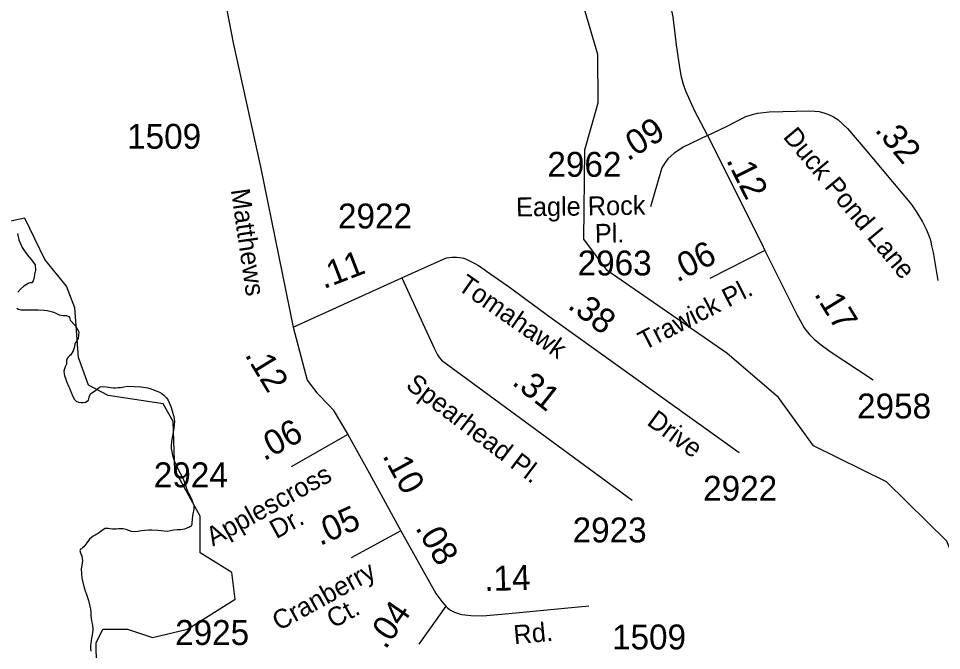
# Model space of a CAD drawing. Extents: x 2082433 to 2279600, y 546599 to 755198.
# Drawn here: x 2142696 to 2147332, y 647873 to 651046 of the extents above; entities that cross this region are included whole.
import ezdxf

# ---------------------------------------------------------------- set-up
doc = ezdxf.new("R2010")
doc.units = 0
for name, color, linetype in [('Exist Boundary Political Fire Districts', 7, 'Continuous'), ('Exist Hydrographic Creek Single Shore', 7, 'Continuous'), ('Exist Hydrographic Misc Water Feature', 7, 'Continuous'), ('Exist Road Secondary Mileage Hundredths English Label', 7, 'Continuous'), ('Exist Road Secondary Type 51 Attributed', 7, 'Continuous'), ('Exist Road Secondary Type 51 Label', 7, 'Continuous'), ('Exist Road Secondary Type 51 Number Label', 7, 'Continuous')]:
    doc.layers.add(name, color=color, linetype=linetype)

msp = doc.modelspace()

# ---------------------------------------------------------------- linework, layer by layer
at = {"layer": 'Exist Boundary Political Fire Districts'}
for points in [[(2142691.7, 649966.1), (2142698.5, 649934.6), (2142714.5, 649897), (2142738.9, 649859.7), (2142761.5, 649834), (2142779.1, 649808.9), (2142781.8, 649780.9), (2142779.7, 649774.6), (2142777.5, 649768.6), (2142776.2, 649762.4), (2142774.6, 649745.7), (2142770.5, 649729.1), (2142763.3, 649719.6), (2142759.4, 649719), (2142754.7, 649718.5), (2142747.9, 649716.8), (2142722.1, 649702.5), (2142706.9, 649686.7), (2142692.6, 649672)], [(2142687, 649591.6), (2142696.1, 649586.3), (2142708.1, 649584.1), (2142725, 649583.2), (2142765.6, 649582.7), (2142794.7, 649583.2), (2142825.2, 649581.2), (2142839.8, 649579.1), (2142853.7, 649576.5), (2142866.2, 649573.2), (2142876.5, 649569.3), (2142887.2, 649564.5), (2142900.9, 649558.8), (2142920.6, 649555.4), (2142937, 649555.2), (2142949.1, 649549.2), (2142952, 649544), (2142954.2, 649538), (2142956.3, 649531.5), (2142982.9, 649502.8), (2142999.5, 649472.4), (2142995.4, 649438.8), (2142989.1, 649427.9), (2142982.7, 649418.6), (2142979.8, 649411.9), (2142977, 649397.4), (2142970, 649377), (2142958.3, 649357.9), (2142951.5, 649351.5), (2142945, 649345.6), (2142940.3, 649339.1), (2142938, 649329.6), (2142937.2, 649319.1), (2142936.6, 649310.7), (2142933.9, 649304.3), (2142930, 649296.4), (2142926.3, 649287.5), (2142924.3, 649274.7), (2142925.1, 649262.5), (2142926.9, 649252.3), (2142931.5, 649239.4), (2142937.6, 649222.9), (2142949.1, 649197.3), (2142952.2, 649189.8), (2142965.5, 649157), (2142970.4, 649144.9), (2142977.2, 649133.3), (2142986.4, 649124.2), (2142997.1, 649119.2), (2143009, 649117.2), (2143021.5, 649117.4), (2143031.9, 649119.9), (2143041.6, 649124.4), (2143047.5, 649129.4), (2143049.8, 649136.2), (2143051.4, 649145.6), (2143054.3, 649155), (2143059, 649161.9), (2143064.9, 649166.9), (2143072.3, 649171.8)], [(2143072.3, 649171.8), (2143084.2, 649180.4), (2143096.5, 649189.3), (2143106.2, 649196.2), (2143120.1, 649198.9), (2143138.8, 649196.5), (2143158.2, 649193.1), (2143171, 649191.9), (2143183.3, 649191.9), (2143196.8, 649192.6), (2143207.7, 649193.5), (2143217.9, 649194.7), (2143224.3, 649196.2), (2143244.2, 649199.2), (2143276.6, 649198.8), (2143310.8, 649196.6), (2143323.5, 649195.5), (2143335.2, 649194), (2143346.3, 649191.8), (2143366.2, 649185.3), (2143386.7, 649176.9), (2143404.3, 649169.4), (2143415.8, 649163.1), (2143428.1, 649153.4), (2143438.7, 649142.2), (2143443.5, 649135.9), (2143447.6, 649129.1), (2143451.3, 649121.4), (2143460.5, 649098.4), (2143467.7, 649076.5), (2143473.4, 649057.4), (2143476.1, 649047.1), (2143477.9, 649035), (2143479.3, 649022.5), (2143478.7, 649005.4), (2143476.3, 648988.6), (2143472.8, 648969.4), (2143468.5, 648942.9), (2143465, 648919.7), (2143462.7, 648901.3), (2143462.9, 648887.5), (2143465.4, 648870.1), (2143469.5, 648852.1), (2143479.3, 648821.8), (2143492.1, 648794.4), (2143508.1, 648763.7), (2143516.3, 648748.2), (2143523.2, 648734.5), (2143528.6, 648722), (2143534.5, 648702.6), (2143541.3, 648680.5), (2143550.1, 648660.4), (2143555.8, 648651.3), (2143561.8, 648641.6), (2143567.3, 648628.8), (2143572.4, 648614.1), (2143576.3, 648602), (2143577, 648593.9), (2143577.2, 648589.6), (2143576.5, 648581.9), (2143575.3, 648574.3), (2143573.7, 648566.8), (2143570.6, 648549.6), (2143568.3, 648532.1), (2143566.7, 648513.6), (2143566.5, 648507.8), (2143565.7, 648502.4), (2143562.6, 648497.6), (2143557.1, 648493.3), (2143551.3, 648490.5), (2143545.6, 648488.4), (2143537.6, 648485.2), (2143529, 648482.1), (2143519.3, 648480), (2143510.7, 648479.4), (2143502.9, 648479.5), (2143493.5, 648479.2), (2143474.4, 648477), (2143458.8, 648474), (2143444.7, 648470.8), (2143396.3, 648475.4), (2143366.2, 648476.7), (2143351, 648477.3), (2143348.7, 648477), (2143312, 648473.2), (2143297.3, 648470.5), (2143280, 648469.3), (2143263, 648470.8), (2143249.5, 648474.9), (2143236.6, 648479.9), (2143222, 648483.6), (2143209.5, 648484.3), (2143197.8, 648483.6), (2143189, 648482.4), (2143183.5, 648482.1), (2143180.2, 648481.9), (2143168.5, 648482.7), (2143155.6, 648484.4), (2143147, 648485.6), (2143138.8, 648486)], [(2143117.4, 648477.5), (2143105.3, 648467.6), (2143095.7, 648459.9), (2143089.3, 648456.7), (2143080.7, 648452.7), (2143071.5, 648447.6), (2143053, 648431.2), (2143039.9, 648413.2), (2143024.5, 648394), (2143018.2, 648388.1), (2143012.2, 648383.4), (2143006.9, 648381.1), (2143004.4, 648375.3), (2143008.3, 648362.5), (2143013.5, 648347.1), (2143017, 648323), (2143015.7, 648312.1), (2143014.7, 648302), (2143011.4, 648283.1), (2143013.7, 648236), (2143026.2, 648186.7), (2143040.9, 648143.9), (2143047.3, 648124.6), (2143052.8, 648102.4), (2143056.9, 648079.8), (2143058.8, 648065.1), (2143060.2, 648050.3), (2143061.7, 648034.6), (2143063.5, 648021), (2143065.6, 648008.2), (2143067.4, 647998.2), (2143068.4, 647992.7), (2143069.2, 647985.6), (2143069.5, 647977.8), (2143068.4, 647962.7), (2143066.2, 647949), (2143063.5, 647935), (2143061.2, 647921.6), (2143059.2, 647908.6), (2143057.8, 647897.7), (2143057.1, 647884.6), (2143058.8, 647868.8)], [(2143138.8, 648486), (2143131, 648484.7), (2143117.4, 648477.5)]]:
    msp.add_lwpolyline(points, dxfattribs=at)
at = {"layer": 'Exist Hydrographic Creek Single Shore'}
msp.add_lwpolyline([(2143087.1, 647802.9), (2143086.1, 647911.2), (2143119.1, 647979.4), (2143244.2, 647980.1), (2143369.1, 647938.2), (2143544.2, 647980.6), (2143785.1, 648129.9), (2143768.1, 648264.7), (2143609.2, 648363.1), (2143608.2, 648546.8), (2143482.1, 648779), (2143473, 649021.9), (2143422.2, 649111.5), (2143147.2, 649153.2), (2143047.1, 649204.4), (2142997.1, 649343.2), (2142979.1, 649592.9), (2142937.2, 649702), (2142828.2, 649835.4), (2142727.1, 650044.2), (2142560.2, 650008.2)], dxfattribs=at)
at = {"layer": 'Exist Hydrographic Misc Water Feature'}
msp.add_lwpolyline([(2148036.1, 647643.3), (2147960.2, 647749.8), (2147576.1, 648056.1), (2147416.2, 648279.1), (2147358.2, 648421.4), (2147056.1, 648719.4), (2146689.1, 648900.8), (2146513.2, 649143.8), (2146254.2, 649365.6), (2145652.2, 649781.3), (2145535.3, 649937.9), (2145541.2, 650387.1), (2145607.3, 650622), (2145606.2, 650864.7), (2145445.3, 651412.5), (2144899.2, 652552.1), (2144722.3, 652791.9), (2144638.2, 653134.7), (2144470.3, 653456.4), (2144352.4, 653747.4), (2144176.2, 653938)], dxfattribs=at)
at = {"layer": 'Exist Road Secondary Type 51 Attributed'}
for p, q in [((2146445.2, 649881.7), (2146168, 649740)), ((2144350.1, 648956.8), (2144064.9, 648795.5)), ((2144615.7, 648474), (2144367.5, 648338.9)), ((2144842.9, 648095.8), (2144707.1, 647904.8))]:
    msp.add_line(p, q, dxfattribs=at)
for points in [[(2143001.3, 654748.4), (2143049.2, 654494.5), (2143111.8, 654134.9), (2143208.1, 653623.4), (2143477.3, 652372.3), (2143655.9, 651539.1), (2143773.9, 650924.6), (2143910.7, 650300.5), (2144075.9, 649496.7)], [(2146064.5, 653741.7), (2145619, 653271.1), (2145605, 653252.9), (2145592.2, 653226), (2145585.9, 653211), (2145580.2, 653189), (2145575.9, 653174.8), (2145571.7, 653148.6), (2145569.5, 653130.8), (2145569.5, 653115.9), (2145571.7, 653071.2), (2145575.1, 653038.6), (2145964.8, 651141.2), (2145983.2, 651053.6), (2145998.7, 650913.8), (2146014.2, 650812.1), (2146022.7, 650759.9), (2146034.6, 650715.8), (2146045.3, 650683.6), (2146091.8, 650582), (2146156.5, 650458.1)], [(2146156.5, 650458.1), (2146252.1, 650504.4), (2146349.6, 650554.1), (2146381.8, 650564), (2146408.4, 650571.4), (2146465.9, 650578.1), (2146671.3, 650582.6), (2146718, 650578.3), (2146745.6, 650570.5), (2146764.7, 650564.5), (2146789.8, 650552.3), (2146811, 650539.7), (2146860.3, 650493.8), (2146946.3, 650392.2), (2147180.8, 650111.7), (2147208.3, 650072.1), (2147236.9, 650025.3), (2147254.4, 649988.9), (2147268, 649957), (2147275.8, 649932.7), (2147282.4, 649904.8), (2147289.6, 649871.3), (2147313.8, 649731.1)], [(2146156.5, 650458.1), (2146034.9, 650399.2), (2146018.3, 650388.8), (2145988.8, 650369.1), (2145956.7, 650340.7), (2145944, 650322.2), (2145927.6, 650295.6), (2145921.5, 650278.9), (2145870.1, 650101.2)], [(2146156.5, 650458.1), (2146429.1, 649914), (2146445.2, 649881.7)], [(2144621.2, 649743.2), (2144834.4, 649839.6), (2144846.3, 649843.6), (2144871.9, 649847.6), (2144889.7, 649847.7), (2144896, 649847.4), (2144913.5, 649846), (2144924.1, 649844.3), (2144931, 649842.2), (2144941.6, 649838.7), (2144947.8, 649835.9), (2144992.2, 649813.9), (2145003.2, 649807.3), (2145032.3, 649789), (2145046.7, 649778.2), (2145166.5, 649693.1), (2145187.7, 649678.2), (2145372.2, 649542.3), (2146315.6, 648867.5)], [(2146445.2, 649881.7), (2146605.5, 649559.5), (2146630.5, 649514.3), (2146642.7, 649492.9), (2146651.2, 649481.2), (2146669.7, 649459.8), (2146691.7, 649436.4), (2146720.5, 649411.8), (2146772.1, 649374.5), (2146987.9, 649231.1)], [(2144075.9, 649496.7), (2144621.2, 649743.2)], [(2144621.2, 649743.2), (2144785.8, 649387.2), (2144800.7, 649357.5), (2144806.7, 649347.6), (2144811.8, 649340.1), (2144820.3, 649331), (2145777.6, 648627.9)], [(2144075.9, 649496.7), (2144145.9, 649229.4), (2144194.3, 649167), (2144258.2, 649101.9), (2144276.3, 649081.5), (2144350.1, 648956.8)], [(2144350.1, 648956.8), (2144459.4, 648761.3), (2144615.7, 648474)], [(2144615.7, 648474), (2144792.8, 648159.4), (2144821.8, 648119.6), (2144842.9, 648095.8)], [(2144842.9, 648095.8), (2144850.8, 648086.9), (2144856.7, 648081.6), (2144866.6, 648075.9), (2144885.9, 648066), (2144905.4, 648058.2), (2144913.7, 648055.7), (2144923.3, 648054.3), (2144967.7, 648048.5), (2145028.4, 648047), (2145158.9, 648057.9), (2145561.1, 648097.8)]]:
    msp.add_lwpolyline(points, dxfattribs=at)

# ---------------------------------------------------------------- texts
at = {"layer": 'Exist Road Secondary Mileage Hundredths English Label'}
for s, rotation, p in [('.09', 32.2962, (2145756.7, 650327.9)), ('.32', 309.8899, (2146992.8, 650484.4)), ('.12', 296.6102, (2146249.4, 650334.6)), ('.06', 27.0867, (2146003.9, 649719.3)), ('.11', 21.1253, (2144229.2, 649686.5)), ('.17', 301.5311, (2146689.7, 649662.8)), ('.38', 322.2203, (2145449.1, 649595.5)), ('.12', 301.38, (2143830.5, 649357.4)), ('.31', 321.642, (2145168.9, 649211.9)), ('.06', 28.1884, (2143929.5, 648822.6)), ('.10', 298.6587, (2144521.7, 648850.6)), ('.05', 23.924, (2144210.6, 648397.1)), ('.08', 300.7863, (2144686.3, 648488.5)), ('.14', 1.5814, (2145036.7, 648170.9)), ('.04', 55.1712, (2144539.5, 647874))]:
    msp.add_text(s, height=125, rotation=rotation, dxfattribs=at).set_placement(p)
at = {"layer": 'Exist Road Secondary Type 51 Label'}
for s, rotation, p in [('Duck Pond Lane', 309.8899, (2146532.1, 650450.1)), ('Matthews', 278.2707, (2143762.3, 650185.5)), ('Eagle Rock', 0.8078, (2145195.6, 650052)), ('Pl.', 0.8078, (2145591.3, 649919.6)), ('Tomahawk ', 325.1459, (2144895.9, 649688.7)), ('Trawick Pl.', 27.0867, (2145839.5, 649378.5)), ('Spearhead Pl.', 322.7606, (2144635.9, 649194.4)), ('Drive', 323.7856, (2145847, 649010.1)), ('Applescross', 28.9037, (2143672.1, 648394.4)), (' Dr.', 28.9037, (2143960.2, 648414.1)), ('Cranberry', 28.9037, (2144003.8, 647969.8)), (' Ct.', 28.9037, (2144246.6, 647964.5)), ('Rd.', 5.3799, (2145186.8, 647903.8))]:
    msp.add_text(s, height=95, rotation=rotation, dxfattribs=at).set_placement(p)
at = {"layer": 'Exist Road Secondary Type 51 Number Label'}
for s, p in [('1509', (2143241.6, 650392)), ('2962', (2145352.5, 650251.3)), ('2922', (2144300.7, 649991.8)), ('2963', (2145504.4, 649756)), ('2958', (2146907.7, 649037.9)), ('2924', (2143375.6, 648692.5)), ('2922', (2146134.6, 648624.8)), ('2923', (2145479.2, 648415.5)), ('2925', (2143482.7, 647900.6)), ('1509', (2145677, 647878.3))]:
    msp.add_text(s, height=125, dxfattribs=at).set_placement(p)

doc.saveas('drawing.dxf')
